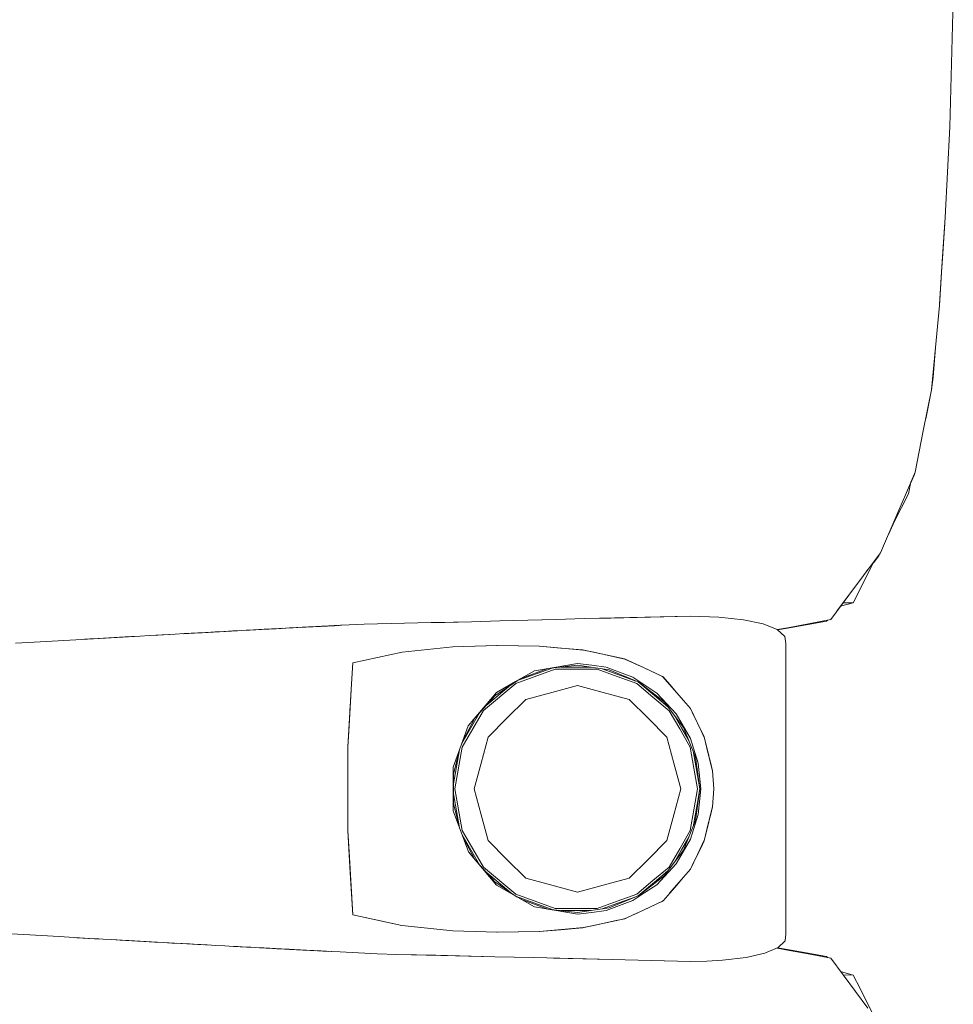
# Model space of a CAD drawing. Header units: millimetres. Extents: x -261 to 187, y -214 to 106.
# Tile 735 of 1056: x -204.427 to -204.071, y 7.334 to 7.709. Entities that reach past the tile are written whole.
import ezdxf

# ---------------------------------------------------------------- set-up
doc = ezdxf.new("R2010")
doc.units = ezdxf.units.MM
doc.header["$LTSCALE"] = 0.005
doc.header["$MEASUREMENT"] = 0
doc.layers.add('IFC-Elemento de mobília-Contorno', color=9, linetype='Continuous', lineweight=5)

msp = doc.modelspace()

# ---------------------------------------------------------------- linework, layer by layer
at = {"layer": 'IFC-Elemento de mobília-Contorno', "lineweight": 5}
for p, q in [((-204.07227, 7.66842), (-204.071, 7.71676)), ((-204.07415, 7.63388), (-204.07227, 7.66842)), ((-204.07522, 7.61712), (-204.07415, 7.63388)), ((-204.07509, 7.61825), (-204.07415, 7.63388)), ((-204.07509, 7.61825), (-204.07428, 7.63169)), ((-204.07428, 7.63169), (-204.07422, 7.63268)), ((-204.07629, 7.60037), (-204.07522, 7.61712)), ((-204.07537, 7.61484), (-204.07509, 7.61825)), ((-204.07626, 7.60079), (-204.07533, 7.61527)), ((-204.07627, 7.60067), (-204.07626, 7.60079)), ((-204.07627, 7.60067), (-204.07626, 7.60079)), ((-204.07627, 7.60067), (-204.07626, 7.60079)), ((-204.07781, 7.58431), (-204.07629, 7.60037)), ((-204.07934, 7.56824), (-204.07781, 7.58431)), ((-204.07874, 7.5731), (-204.07781, 7.58431)), ((-204.07934, 7.56824), (-204.07874, 7.5731)), ((-204.08245, 7.55255), (-204.07934, 7.56824)), ((-204.08152, 7.55725), (-204.07942, 7.56764)), ((-204.08149, 7.55739), (-204.07942, 7.56764)), ((-204.08103, 7.55967), (-204.07942, 7.56764)), ((-204.07942, 7.56764), (-204.07935, 7.56817)), ((-204.08152, 7.55721), (-204.08103, 7.55967)), ((-204.084, 7.5447), (-204.08245, 7.55255)), ((-204.08556, 7.53686), (-204.084, 7.5447)), ((-204.08887, 7.52917), (-204.08556, 7.53686)), ((-204.08811, 7.52859), (-204.08714, 7.53318)), ((-204.08728, 7.5325), (-204.08586, 7.53575)), ((-204.08586, 7.53575), (-204.0857, 7.53653)), ((-204.09218, 7.52147), (-204.08887, 7.52917)), ((-204.09074, 7.5234), (-204.08811, 7.52859)), ((-204.09339, 7.5182), (-204.09074, 7.5234)), ((-204.09338, 7.51822), (-204.09074, 7.5234)), ((-204.09879, 7.50608), (-204.09218, 7.52147)), ((-204.09564, 7.51341), (-204.09338, 7.51822)), ((-204.09548, 7.51378), (-204.09218, 7.52147)), ((-204.09547, 7.5138), (-204.09339, 7.5182)), ((-204.10827, 7.49341), (-204.09879, 7.50608)), ((-204.10144, 7.50237), (-204.09939, 7.50493)), ((-204.09939, 7.50493), (-204.09901, 7.50579)), ((-204.1059, 7.49658), (-204.10353, 7.49975)), ((-204.10393, 7.49749), (-204.10129, 7.50267)), ((-204.10354, 7.49973), (-204.10353, 7.49975)), ((-204.10129, 7.50267), (-204.10117, 7.5029)), ((-204.10827, 7.49341), (-204.1059, 7.49658)), ((-204.10656, 7.4923), (-204.10393, 7.49749)), ((-204.11775, 7.48074), (-204.10827, 7.49341)), ((-204.11538, 7.48391), (-204.10827, 7.49341)), ((-204.1092, 7.48712), (-204.10656, 7.4923)), ((-204.11538, 7.48391), (-204.11301, 7.48707)), ((-204.11398, 7.48578), (-204.1092, 7.48712)), ((-204.11301, 7.48707), (-204.1092, 7.48712)), ((-204.2439, 7.48017), (-204.22244, 7.48076)), ((-204.23317, 7.48046), (-204.22244, 7.48076)), ((-204.23317, 7.48046), (-204.22781, 7.48061)), ((-204.22781, 7.48061), (-204.22244, 7.48076)), ((-204.22244, 7.48076), (-204.21171, 7.48106)), ((-204.21171, 7.48106), (-204.17122, 7.48197)), ((-204.21171, 7.48106), (-204.19146, 7.48151)), ((-204.21171, 7.48106), (-204.20159, 7.48129)), ((-204.20159, 7.48129), (-204.19146, 7.48151)), ((-204.19146, 7.48151), (-204.17122, 7.48197)), ((-204.19146, 7.48151), (-204.18134, 7.48174)), ((-204.18134, 7.48174), (-204.17122, 7.48197)), ((-204.17122, 7.48197), (-204.1604, 7.48161)), ((-204.1604, 7.48161), (-204.15097, 7.48064)), ((-204.15097, 7.48064), (-204.14342, 7.47903)), ((-204.1256, 7.47924), (-204.11775, 7.48074)), ((-204.33913, 7.47669), (-204.31856, 7.47778)), ((-204.33776, 7.47676), (-204.33364, 7.47698)), ((-204.33776, 7.47676), (-204.33502, 7.47691)), ((-204.33364, 7.47698), (-204.32953, 7.4772)), ((-204.33364, 7.47698), (-204.33087, 7.47713)), ((-204.33341, 7.477), (-204.32918, 7.47722)), ((-204.33247, 7.47705), (-204.33228, 7.47705)), ((-204.33231, 7.47705), (-204.33183, 7.47708)), ((-204.33227, 7.47705), (-204.33087, 7.47713)), ((-204.3309, 7.47713), (-204.32918, 7.47722)), ((-204.3309, 7.47713), (-204.32953, 7.4772)), ((-204.33075, 7.47713), (-204.32918, 7.47722)), ((-204.33074, 7.47714), (-204.32918, 7.47722)), ((-204.32953, 7.4772), (-204.32542, 7.47742)), ((-204.32953, 7.4772), (-204.32816, 7.47727)), ((-204.32918, 7.47722), (-204.32552, 7.47741)), ((-204.32918, 7.47722), (-204.32551, 7.47741)), ((-204.32918, 7.47722), (-204.32711, 7.47733)), ((-204.32918, 7.47722), (-204.32814, 7.47728)), ((-204.32816, 7.47727), (-204.32542, 7.47742)), ((-204.32814, 7.47728), (-204.32656, 7.47736)), ((-204.32711, 7.47733), (-204.32542, 7.47742)), ((-204.32711, 7.47733), (-204.32553, 7.47741)), ((-204.32553, 7.47741), (-204.31856, 7.47778)), ((-204.32547, 7.47741), (-204.32405, 7.47749)), ((-204.32542, 7.47742), (-204.32131, 7.47763)), ((-204.32405, 7.47749), (-204.32268, 7.47756)), ((-204.32268, 7.47756), (-204.32131, 7.47763)), ((-204.32131, 7.47763), (-204.31856, 7.47778)), ((-204.31993, 7.47771), (-204.31856, 7.47778)), ((-204.31993, 7.47771), (-204.31925, 7.47774)), ((-204.31925, 7.47774), (-204.31856, 7.47778)), ((-204.31856, 7.47778), (-204.31766, 7.47783)), ((-204.31766, 7.47783), (-204.30705, 7.47837)), ((-204.31766, 7.47783), (-204.31496, 7.47796)), ((-204.31766, 7.47783), (-204.31676, 7.47787)), ((-204.31676, 7.47787), (-204.31586, 7.47792)), ((-204.31586, 7.47792), (-204.31316, 7.47806)), ((-204.31586, 7.47792), (-204.31406, 7.47801)), ((-204.31496, 7.47796), (-204.31316, 7.47806)), ((-204.31406, 7.47801), (-204.31316, 7.47806)), ((-204.31316, 7.47806), (-204.30705, 7.47837)), ((-204.31316, 7.47806), (-204.31001, 7.47822)), ((-204.31316, 7.47806), (-204.31181, 7.47813)), ((-204.31316, 7.47806), (-204.31226, 7.4781)), ((-204.31226, 7.4781), (-204.31001, 7.47822)), ((-204.31181, 7.47813), (-204.31046, 7.47819)), ((-204.31181, 7.47813), (-204.31136, 7.47815)), ((-204.31136, 7.47815), (-204.31001, 7.47822)), ((-204.31001, 7.47822), (-204.30705, 7.47837)), ((-204.31001, 7.47822), (-204.30911, 7.47827)), ((-204.31001, 7.47822), (-204.30956, 7.47824)), ((-204.30956, 7.47824), (-204.30911, 7.47827)), ((-204.30911, 7.47827), (-204.30854, 7.47829)), ((-204.30866, 7.47829), (-204.30686, 7.47838)), ((-204.30866, 7.47829), (-204.30705, 7.47837)), ((-204.30866, 7.47829), (-204.30776, 7.47834)), ((-204.30866, 7.47829), (-204.30821, 7.47831)), ((-204.30821, 7.47831), (-204.30731, 7.47836)), ((-204.30776, 7.47834), (-204.30731, 7.47836)), ((-204.30731, 7.47836), (-204.30686, 7.47838)), ((-204.30705, 7.47837), (-204.30416, 7.47852)), ((-204.30705, 7.47837), (-204.30506, 7.47847)), ((-204.30705, 7.47837), (-204.30551, 7.47845)), ((-204.30705, 7.47837), (-204.30686, 7.47838)), ((-204.30686, 7.47838), (-204.30641, 7.47841)), ((-204.30641, 7.47841), (-204.30596, 7.47843)), ((-204.30551, 7.47845), (-204.30461, 7.4785)), ((-204.30514, 7.47847), (-204.30416, 7.47852)), ((-204.30514, 7.47847), (-204.30461, 7.4785)), ((-204.30461, 7.4785), (-204.30416, 7.47852)), ((-204.30416, 7.47852), (-204.29554, 7.47897)), ((-204.29554, 7.47897), (-204.27509, 7.47942)), ((-204.29554, 7.47897), (-204.28532, 7.47919)), ((-204.28532, 7.47919), (-204.27509, 7.47942)), ((-204.27509, 7.47942), (-204.25464, 7.47987)), ((-204.27509, 7.47942), (-204.26998, 7.47953)), ((-204.26998, 7.47953), (-204.26486, 7.47964)), ((-204.26486, 7.47964), (-204.25464, 7.47987)), ((-204.26486, 7.47964), (-204.25975, 7.47976)), ((-204.25975, 7.47976), (-204.25464, 7.47987)), ((-204.25464, 7.47987), (-204.2439, 7.48017)), ((-204.2439, 7.48017), (-204.23317, 7.48046)), ((-204.14342, 7.47903), (-204.13809, 7.47685)), ((-204.13809, 7.47685), (-204.13518, 7.47428)), ((-204.13808, 7.47685), (-204.13345, 7.47773)), ((-204.138, 7.47678), (-204.13498, 7.47731)), ((-204.13498, 7.47731), (-204.12715, 7.47871)), ((-204.13345, 7.47773), (-204.1256, 7.47924)), ((-204.12715, 7.47871), (-204.11932, 7.48011)), ((-204.11932, 7.48011), (-204.119, 7.4805)), ((-204.11932, 7.48011), (-204.11902, 7.48049)), ((-204.41454, 7.4725), (-204.40098, 7.47327)), ((-204.40776, 7.47288), (-204.40098, 7.47327)), ((-204.40223, 7.4732), (-204.39903, 7.47339)), ((-204.40098, 7.47327), (-204.3942, 7.47366)), ((-204.40098, 7.47327), (-204.39903, 7.47339)), ((-204.40014, 7.47332), (-204.39903, 7.47339)), ((-204.39903, 7.47339), (-204.39492, 7.47362)), ((-204.39492, 7.47362), (-204.38678, 7.47408)), ((-204.3942, 7.47366), (-204.3809, 7.4744)), ((-204.38755, 7.47403), (-204.3809, 7.4744)), ((-204.38755, 7.47403), (-204.38422, 7.47422)), ((-204.38678, 7.47408), (-204.38422, 7.47422)), ((-204.38678, 7.47408), (-204.38492, 7.47418)), ((-204.38422, 7.47422), (-204.3809, 7.4744)), ((-204.3809, 7.4744), (-204.37757, 7.47459)), ((-204.37757, 7.47459), (-204.36759, 7.47515)), ((-204.37757, 7.47459), (-204.37424, 7.47478)), ((-204.37424, 7.47478), (-204.36759, 7.47515)), ((-204.36759, 7.47515), (-204.3642, 7.47533)), ((-204.36462, 7.47531), (-204.36439, 7.47532)), ((-204.36439, 7.47532), (-204.36236, 7.47544)), ((-204.3642, 7.47533), (-204.35066, 7.47607)), ((-204.3642, 7.47533), (-204.35743, 7.4757)), ((-204.3642, 7.47533), (-204.36082, 7.47551)), ((-204.3642, 7.47533), (-204.36236, 7.47544)), ((-204.36236, 7.47544), (-204.36028, 7.47555)), ((-204.36082, 7.47551), (-204.35738, 7.4757)), ((-204.36028, 7.47555), (-204.35585, 7.47579)), ((-204.36028, 7.47555), (-204.35902, 7.47561)), ((-204.35743, 7.4757), (-204.35066, 7.47607)), ((-204.35743, 7.4757), (-204.35404, 7.47588)), ((-204.35743, 7.4757), (-204.35574, 7.47579)), ((-204.35574, 7.47579), (-204.35404, 7.47588)), ((-204.35574, 7.47579), (-204.355, 7.47583)), ((-204.35563, 7.4758), (-204.35302, 7.47594)), ((-204.35404, 7.47588), (-204.35235, 7.47597)), ((-204.35235, 7.47597), (-204.35066, 7.47607)), ((-204.35066, 7.47607), (-204.34389, 7.47643)), ((-204.35066, 7.47607), (-204.34558, 7.47634)), ((-204.35066, 7.47607), (-204.34727, 7.47625)), ((-204.34727, 7.47625), (-204.34558, 7.47634)), ((-204.34558, 7.47634), (-204.34219, 7.47653)), ((-204.34558, 7.47634), (-204.34389, 7.47643)), ((-204.34389, 7.47643), (-204.34219, 7.47653)), ((-204.34219, 7.47653), (-204.3405, 7.47662)), ((-204.3405, 7.47662), (-204.33913, 7.47669)), ((-204.33913, 7.47669), (-204.33776, 7.47676)), ((-204.13518, 7.47428), (-204.13479, 7.47152)), ((-204.42849, 7.47169), (-204.42132, 7.47211)), ((-204.42132, 7.47211), (-204.41454, 7.4725)), ((-204.41454, 7.4725), (-204.40776, 7.47288)), ((-204.28111, 7.46825), (-204.26181, 7.47031)), ((-204.27146, 7.46928), (-204.26181, 7.47031)), ((-204.26181, 7.47031), (-204.24472, 7.47086)), ((-204.26181, 7.47031), (-204.2534, 7.47058)), ((-204.2534, 7.47058), (-204.24499, 7.47085)), ((-204.24503, 7.47085), (-204.23693, 7.47072)), ((-204.24499, 7.47085), (-204.24493, 7.47085)), ((-204.24472, 7.47086), (-204.22879, 7.47058)), ((-204.23693, 7.47072), (-204.22887, 7.47058)), ((-204.22887, 7.47058), (-204.22058, 7.46984)), ((-204.22879, 7.47058), (-204.22041, 7.46982)), ((-204.22058, 7.46984), (-204.21229, 7.46911)), ((-204.22041, 7.46982), (-204.21622, 7.46945)), ((-204.21622, 7.46945), (-204.21203, 7.46907)), ((-204.13482, 7.36093), (-204.13479, 7.47152)), ((-204.29993, 7.46419), (-204.28111, 7.46825)), ((-204.29993, 7.46419), (-204.29052, 7.46622)), ((-204.29052, 7.46622), (-204.28111, 7.46825)), ((-204.28111, 7.46825), (-204.27146, 7.46928)), ((-204.2126, 7.46913), (-204.21223, 7.46909)), ((-204.21229, 7.46911), (-204.19631, 7.46571)), ((-204.21203, 7.46907), (-204.20806, 7.46822)), ((-204.20806, 7.46822), (-204.20405, 7.46736)), ((-204.20409, 7.46737), (-204.20012, 7.46652)), ((-204.20012, 7.46652), (-204.19615, 7.46567)), ((-204.19661, 7.46578), (-204.19615, 7.46567)), ((-204.19631, 7.46571), (-204.18909, 7.46237)), ((-204.19615, 7.46567), (-204.19251, 7.46395)), ((-204.3004, 7.45619), (-204.29993, 7.46419)), ((-204.23745, 7.45729), (-204.22389, 7.46221)), ((-204.2358, 7.45825), (-204.22562, 7.46202)), ((-204.23065, 7.46119), (-204.22245, 7.46257)), ((-204.22562, 7.46202), (-204.21426, 7.46329)), ((-204.22245, 7.46257), (-204.21426, 7.46395)), ((-204.22064, 7.46258), (-204.20918, 7.46257)), ((-204.21426, 7.46395), (-204.20882, 7.46327)), ((-204.21426, 7.46329), (-204.20216, 7.46158)), ((-204.20882, 7.46327), (-204.20339, 7.46259)), ((-204.20491, 7.46197), (-204.1989, 7.45979)), ((-204.20339, 7.46259), (-204.19826, 7.46068)), ((-204.19251, 7.46395), (-204.18886, 7.46225)), ((-204.18909, 7.46237), (-204.18187, 7.45903)), ((-204.18886, 7.46225), (-204.18158, 7.45883)), ((-204.23788, 7.45706), (-204.23065, 7.46119)), ((-204.23782, 7.45629), (-204.22273, 7.46176)), ((-204.22273, 7.46176), (-204.20671, 7.46176)), ((-204.20671, 7.46176), (-204.19917, 7.45902)), ((-204.20216, 7.46158), (-204.19091, 7.45682)), ((-204.19917, 7.45902), (-204.19164, 7.45629)), ((-204.1989, 7.45979), (-204.19198, 7.45727)), ((-204.19826, 7.46068), (-204.19314, 7.45877)), ((-204.19314, 7.45877), (-204.1886, 7.45574)), ((-204.18223, 7.45919), (-204.1818, 7.45895)), ((-204.18187, 7.45903), (-204.17654, 7.45293)), ((-204.18187, 7.45903), (-204.17921, 7.45598)), ((-204.18158, 7.45883), (-204.17899, 7.45582)), ((-204.30179, 7.4322), (-204.3004, 7.45619)), ((-204.30132, 7.4402), (-204.3004, 7.45619)), ((-204.25013, 7.44599), (-204.23782, 7.45629)), ((-204.24906, 7.44796), (-204.23985, 7.45566)), ((-204.24578, 7.45162), (-204.23731, 7.45739)), ((-204.24512, 7.45293), (-204.23788, 7.45706)), ((-204.22409, 7.4529), (-204.21426, 7.45554)), ((-204.21426, 7.45554), (-204.20442, 7.4529)), ((-204.19164, 7.45629), (-204.18548, 7.45113)), ((-204.19112, 7.45691), (-204.18496, 7.45175)), ((-204.19091, 7.45682), (-204.18126, 7.44933)), ((-204.1886, 7.45574), (-204.18405, 7.45271)), ((-204.17899, 7.45582), (-204.1764, 7.45282)), ((-204.25587, 7.4402), (-204.24512, 7.45293)), ((-204.2534, 7.4431), (-204.24578, 7.45162)), ((-204.23393, 7.45027), (-204.22409, 7.4529)), ((-204.20442, 7.4529), (-204.19458, 7.45027)), ((-204.18548, 7.45113), (-204.17932, 7.44597)), ((-204.18496, 7.45175), (-204.17986, 7.44748)), ((-204.18405, 7.45271), (-204.17661, 7.44475)), ((-204.17654, 7.45293), (-204.17388, 7.44987)), ((-204.17654, 7.45293), (-204.17122, 7.44682)), ((-204.1764, 7.45282), (-204.17381, 7.44983)), ((-204.30132, 7.4402), (-204.30086, 7.4482)), ((-204.24113, 7.44307), (-204.23393, 7.45027)), ((-204.19458, 7.45027), (-204.18738, 7.44307)), ((-204.18126, 7.44933), (-204.17387, 7.4396)), ((-204.17381, 7.44983), (-204.17122, 7.44682)), ((-204.25831, 7.43351), (-204.25156, 7.44516)), ((-204.2582, 7.43206), (-204.25013, 7.44599)), ((-204.25794, 7.43451), (-204.25338, 7.44315)), ((-204.17932, 7.44597), (-204.17529, 7.43901)), ((-204.17734, 7.44417), (-204.17459, 7.43942)), ((-204.17661, 7.44475), (-204.17122, 7.43534)), ((-204.17122, 7.44682), (-204.16986, 7.444)), ((-204.17122, 7.44682), (-204.16991, 7.44413)), ((-204.16991, 7.44413), (-204.16861, 7.44144)), ((-204.16986, 7.444), (-204.16851, 7.44117)), ((-204.30179, 7.4322), (-204.30132, 7.4402)), ((-204.26159, 7.42452), (-204.25587, 7.4402)), ((-204.24833, 7.43587), (-204.24113, 7.44307)), ((-204.18738, 7.44307), (-204.18018, 7.43587)), ((-204.17459, 7.43942), (-204.17183, 7.43464)), ((-204.17387, 7.4396), (-204.16922, 7.4283)), ((-204.16861, 7.44144), (-204.1673, 7.43874)), ((-204.16851, 7.44117), (-204.16716, 7.43835)), ((-204.25097, 7.42603), (-204.24833, 7.43587)), ((-204.18018, 7.43587), (-204.17754, 7.42603)), ((-204.17529, 7.43901), (-204.17126, 7.43205)), ((-204.1673, 7.43874), (-204.166, 7.43605)), ((-204.16716, 7.43835), (-204.16581, 7.43553)), ((-204.166, 7.43605), (-204.16441, 7.42957)), ((-204.30179, 7.41619), (-204.30179, 7.4322)), ((-204.261, 7.41619), (-204.2582, 7.43206)), ((-204.17126, 7.43205), (-204.16986, 7.42412)), ((-204.17122, 7.43534), (-204.16828, 7.42598)), ((-204.16581, 7.43553), (-204.16432, 7.4293)), ((-204.2615, 7.41813), (-204.25922, 7.43101)), ((-204.2615, 7.42191), (-204.25927, 7.43088)), ((-204.1702, 7.43069), (-204.16907, 7.42426)), ((-204.16922, 7.4283), (-204.16764, 7.41619)), ((-204.16459, 7.43029), (-204.16432, 7.4293)), ((-204.16441, 7.42957), (-204.16362, 7.42632)), ((-204.16438, 7.42953), (-204.16389, 7.42748)), ((-204.16432, 7.4293), (-204.16283, 7.42308)), ((-204.26159, 7.42452), (-204.26159, 7.40785)), ((-204.25361, 7.41619), (-204.25097, 7.42603)), ((-204.17754, 7.42603), (-204.17491, 7.41619)), ((-204.16828, 7.42598), (-204.16729, 7.41618)), ((-204.16389, 7.42748), (-204.16283, 7.42308)), ((-204.16362, 7.42632), (-204.16283, 7.42308)), ((-204.2615, 7.41048), (-204.2615, 7.42191)), ((-204.16986, 7.42412), (-204.16846, 7.41619)), ((-204.16907, 7.42426), (-204.16764, 7.41619)), ((-204.16283, 7.42308), (-204.16226, 7.41618)), ((-204.30179, 7.40018), (-204.30179, 7.41619)), ((-204.2615, 7.41424), (-204.25922, 7.40136)), ((-204.261, 7.41619), (-204.2582, 7.40033)), ((-204.25361, 7.41619), (-204.25097, 7.40635)), ((-204.17754, 7.40635), (-204.17491, 7.41619)), ((-204.16986, 7.40826), (-204.16846, 7.41619)), ((-204.16922, 7.40408), (-204.16764, 7.41619)), ((-204.16869, 7.41022), (-204.16764, 7.41619)), ((-204.16828, 7.40639), (-204.16729, 7.41618)), ((-204.16283, 7.4093), (-204.16226, 7.41618)), ((-204.2615, 7.41048), (-204.25927, 7.4015)), ((-204.1702, 7.40169), (-204.16869, 7.41022)), ((-204.26159, 7.40785), (-204.25586, 7.39218)), ((-204.25097, 7.40635), (-204.24833, 7.39652)), ((-204.18018, 7.39652), (-204.17754, 7.40635)), ((-204.17126, 7.40033), (-204.16986, 7.40826)), ((-204.17122, 7.39704), (-204.16828, 7.40639)), ((-204.16441, 7.40282), (-204.16362, 7.40606)), ((-204.16432, 7.40308), (-204.16283, 7.4093)), ((-204.16389, 7.40491), (-204.16283, 7.4093)), ((-204.16362, 7.40606), (-204.16283, 7.4093)), ((-204.17387, 7.39278), (-204.16922, 7.40408)), ((-204.166, 7.39633), (-204.16441, 7.40282)), ((-204.16581, 7.39686), (-204.16432, 7.40308)), ((-204.16459, 7.4021), (-204.16432, 7.40308)), ((-204.16438, 7.40285), (-204.16389, 7.40491)), ((-204.30179, 7.40018), (-204.30132, 7.39218)), ((-204.30179, 7.40018), (-204.30086, 7.38418)), ((-204.25831, 7.39888), (-204.25156, 7.38723)), ((-204.2582, 7.40033), (-204.25013, 7.38639)), ((-204.17529, 7.39338), (-204.17126, 7.40033)), ((-204.25794, 7.39787), (-204.2534, 7.38928)), ((-204.24833, 7.39652), (-204.24113, 7.38931)), ((-204.18738, 7.38931), (-204.18018, 7.39652)), ((-204.17661, 7.38764), (-204.17122, 7.39704)), ((-204.17459, 7.39296), (-204.17182, 7.39775)), ((-204.16851, 7.39121), (-204.16581, 7.39686)), ((-204.1673, 7.39364), (-204.166, 7.39633)), ((-204.30132, 7.39218), (-204.29993, 7.3682)), ((-204.30132, 7.39218), (-204.30086, 7.38418)), ((-204.25586, 7.39218), (-204.25048, 7.38581)), ((-204.18126, 7.38306), (-204.17387, 7.39278)), ((-204.17932, 7.38641), (-204.17529, 7.39338)), ((-204.17734, 7.3882), (-204.17459, 7.39296)), ((-204.17122, 7.38556), (-204.16851, 7.39121)), ((-204.16991, 7.38825), (-204.16861, 7.39095)), ((-204.16986, 7.38839), (-204.16851, 7.39121)), ((-204.16861, 7.39095), (-204.1673, 7.39364)), ((-204.16851, 7.39121), (-204.16716, 7.39404)), ((-204.2534, 7.38928), (-204.24578, 7.38076)), ((-204.24113, 7.38931), (-204.23393, 7.38211)), ((-204.19458, 7.38211), (-204.18738, 7.38931)), ((-204.18407, 7.37965), (-204.17661, 7.38764)), ((-204.17122, 7.38556), (-204.16986, 7.38839)), ((-204.17122, 7.38556), (-204.16991, 7.38825)), ((-204.30086, 7.38418), (-204.3004, 7.37619)), ((-204.25048, 7.38581), (-204.2451, 7.37944)), ((-204.25013, 7.38639), (-204.23782, 7.37609)), ((-204.24906, 7.38443), (-204.23985, 7.37672)), ((-204.19091, 7.37556), (-204.18126, 7.38306)), ((-204.18548, 7.38126), (-204.17932, 7.38641)), ((-204.18496, 7.38063), (-204.17986, 7.3849)), ((-204.17921, 7.3764), (-204.17122, 7.38556)), ((-204.17381, 7.38256), (-204.17122, 7.38556)), ((-204.24578, 7.38076), (-204.23728, 7.37498)), ((-204.2451, 7.37944), (-204.23064, 7.37119)), ((-204.23393, 7.38211), (-204.22409, 7.37948)), ((-204.22409, 7.37948), (-204.21426, 7.37684)), ((-204.21426, 7.37684), (-204.20442, 7.37948)), ((-204.20442, 7.37948), (-204.19458, 7.38211)), ((-204.19164, 7.3761), (-204.18548, 7.38126)), ((-204.19111, 7.37547), (-204.18496, 7.38063)), ((-204.1886, 7.37664), (-204.18405, 7.37967)), ((-204.17921, 7.3764), (-204.17654, 7.37946)), ((-204.17899, 7.37656), (-204.1764, 7.37956)), ((-204.17654, 7.37946), (-204.17388, 7.38251)), ((-204.1764, 7.37956), (-204.17381, 7.38256)), ((-204.3004, 7.37619), (-204.29993, 7.3682)), ((-204.23782, 7.37609), (-204.22273, 7.37062)), ((-204.20216, 7.3708), (-204.19091, 7.37556)), ((-204.19917, 7.37336), (-204.19164, 7.3761)), ((-204.19314, 7.37361), (-204.1886, 7.37664)), ((-204.18158, 7.37356), (-204.17899, 7.37656)), ((-204.23754, 7.37512), (-204.22389, 7.37017)), ((-204.23581, 7.37413), (-204.22562, 7.37036)), ((-204.20671, 7.37062), (-204.19917, 7.37336)), ((-204.20489, 7.37042), (-204.1989, 7.37259)), ((-204.1989, 7.37259), (-204.19205, 7.37508)), ((-204.19826, 7.3717), (-204.19314, 7.37361)), ((-204.18909, 7.37001), (-204.18187, 7.37335)), ((-204.18886, 7.37014), (-204.18158, 7.37356)), ((-204.18223, 7.37319), (-204.1818, 7.37343)), ((-204.18187, 7.37335), (-204.18177, 7.37347)), ((-204.18187, 7.37335), (-204.18177, 7.37347)), ((-204.29993, 7.3682), (-204.28116, 7.36413)), ((-204.29993, 7.3682), (-204.29055, 7.36617)), ((-204.23064, 7.37119), (-204.22242, 7.3698)), ((-204.22562, 7.37036), (-204.21426, 7.36909)), ((-204.22273, 7.37062), (-204.20671, 7.37062)), ((-204.22245, 7.36981), (-204.21426, 7.36843)), ((-204.22064, 7.3698), (-204.20921, 7.3698)), ((-204.21426, 7.36909), (-204.20216, 7.3708)), ((-204.21426, 7.36843), (-204.20882, 7.36911)), ((-204.20882, 7.36911), (-204.20339, 7.3698)), ((-204.20339, 7.3698), (-204.19826, 7.3717)), ((-204.19631, 7.36667), (-204.18909, 7.37001)), ((-204.19615, 7.36672), (-204.19251, 7.36843)), ((-204.19264, 7.36837), (-204.18886, 7.37014)), ((-204.29055, 7.36617), (-204.28116, 7.36413)), ((-204.21229, 7.36328), (-204.19631, 7.36667)), ((-204.20806, 7.36416), (-204.20405, 7.36502)), ((-204.20409, 7.36502), (-204.20012, 7.36587)), ((-204.20012, 7.36587), (-204.19615, 7.36672)), ((-204.19661, 7.36661), (-204.19615, 7.36672)), ((-204.4324, 7.36106), (-204.42529, 7.36065)), ((-204.42529, 7.36065), (-204.41856, 7.36027)), ((-204.42529, 7.36065), (-204.41184, 7.35988)), ((-204.28116, 7.36413), (-204.26181, 7.36208)), ((-204.28116, 7.36413), (-204.27149, 7.36311)), ((-204.27149, 7.36311), (-204.26181, 7.36208)), ((-204.26181, 7.36208), (-204.24472, 7.36153)), ((-204.26181, 7.36208), (-204.24491, 7.36153)), ((-204.24503, 7.36153), (-204.23693, 7.36166)), ((-204.24499, 7.36153), (-204.24493, 7.36153)), ((-204.24472, 7.36153), (-204.22879, 7.3618)), ((-204.23693, 7.36166), (-204.22887, 7.3618)), ((-204.22887, 7.3618), (-204.22058, 7.36254)), ((-204.22879, 7.3618), (-204.22041, 7.36256)), ((-204.22058, 7.36254), (-204.21229, 7.36328)), ((-204.22041, 7.36256), (-204.21622, 7.36294)), ((-204.21622, 7.36294), (-204.21203, 7.36331)), ((-204.2126, 7.36325), (-204.21223, 7.36329)), ((-204.21203, 7.36331), (-204.20806, 7.36416)), ((-204.13511, 7.35823), (-204.13482, 7.36093)), ((-204.41856, 7.36027), (-204.41184, 7.35988)), ((-204.41184, 7.35988), (-204.3984, 7.35911)), ((-204.40512, 7.35949), (-204.3984, 7.35911)), ((-204.39894, 7.35914), (-204.39824, 7.3591)), ((-204.3984, 7.35911), (-204.39184, 7.35874)), ((-204.3984, 7.35911), (-204.39512, 7.35892)), ((-204.39824, 7.3591), (-204.39667, 7.35901)), ((-204.39824, 7.3591), (-204.39667, 7.35901)), ((-204.39512, 7.35892), (-204.39184, 7.35874)), ((-204.39184, 7.35874), (-204.38857, 7.35856)), ((-204.39184, 7.35874), (-204.37547, 7.35782)), ((-204.38857, 7.35856), (-204.38202, 7.35819)), ((-204.38857, 7.35856), (-204.37874, 7.358)), ((-204.38857, 7.35856), (-204.38529, 7.35837)), ((-204.38529, 7.35837), (-204.37874, 7.358)), ((-204.38202, 7.35819), (-204.37874, 7.358)), ((-204.37874, 7.358), (-204.37219, 7.35764)), ((-204.37547, 7.35782), (-204.37219, 7.35764)), ((-204.37219, 7.35764), (-204.36883, 7.35745)), ((-204.37219, 7.35764), (-204.35877, 7.3569)), ((-204.36883, 7.35745), (-204.36548, 7.35727)), ((-204.36693, 7.35735), (-204.36291, 7.35712)), ((-204.36548, 7.35727), (-204.35877, 7.3569)), ((-204.36548, 7.35727), (-204.36291, 7.35712)), ((-204.36548, 7.35727), (-204.36212, 7.35709)), ((-204.36291, 7.35712), (-204.36067, 7.35701)), ((-204.36291, 7.35712), (-204.35696, 7.35681)), ((-204.36212, 7.35709), (-204.35877, 7.3569)), ((-204.36067, 7.35701), (-204.35843, 7.35688)), ((-204.35877, 7.3569), (-204.35541, 7.35672)), ((-204.35877, 7.3569), (-204.35374, 7.35663)), ((-204.35843, 7.35688), (-204.35779, 7.35685)), ((-204.35843, 7.35688), (-204.35696, 7.35681)), ((-204.13792, 7.35559), (-204.13511, 7.35823)), ((-204.35541, 7.35672), (-204.35374, 7.35663)), ((-204.35374, 7.35663), (-204.35206, 7.35654)), ((-204.35206, 7.35654), (-204.3487, 7.35636)), ((-204.3487, 7.35636), (-204.34703, 7.35626)), ((-204.34703, 7.35626), (-204.34535, 7.35618)), ((-204.34535, 7.35618), (-204.34205, 7.356)), ((-204.34535, 7.35618), (-204.3404, 7.35591)), ((-204.34535, 7.35618), (-204.3437, 7.35609)), ((-204.3437, 7.35609), (-204.34205, 7.356)), ((-204.34205, 7.356), (-204.33875, 7.35582)), ((-204.3404, 7.35591), (-204.3371, 7.35574)), ((-204.33875, 7.35582), (-204.3371, 7.35574)), ((-204.3371, 7.35574), (-204.33545, 7.35565)), ((-204.33545, 7.35565), (-204.33215, 7.35548)), ((-204.33545, 7.35565), (-204.32556, 7.35512)), ((-204.33545, 7.35565), (-204.33051, 7.35539)), ((-204.33545, 7.35565), (-204.3338, 7.35556)), ((-204.3338, 7.35556), (-204.33051, 7.35539)), ((-204.33312, 7.35552), (-204.33159, 7.35544)), ((-204.33228, 7.35548), (-204.33159, 7.35544)), ((-204.33227, 7.35548), (-204.32824, 7.35526)), ((-204.33215, 7.35548), (-204.33051, 7.35539)), ((-204.33159, 7.35544), (-204.32935, 7.35532)), ((-204.33159, 7.35544), (-204.33047, 7.35538)), ((-204.33159, 7.35544), (-204.32824, 7.35526)), ((-204.33051, 7.35539), (-204.32721, 7.35521)), ((-204.33051, 7.35539), (-204.32886, 7.3553)), ((-204.33047, 7.35538), (-204.32935, 7.35532)), ((-204.32943, 7.35533), (-204.32824, 7.35526)), ((-204.32886, 7.3553), (-204.32721, 7.35521)), ((-204.32824, 7.35526), (-204.32712, 7.3552)), ((-204.32721, 7.35521), (-204.32556, 7.35512)), ((-204.32712, 7.3552), (-204.32591, 7.35514)), ((-204.32591, 7.35514), (-204.32509, 7.3551)), ((-204.32591, 7.35514), (-204.32401, 7.35504)), ((-204.32591, 7.35514), (-204.32412, 7.35505)), ((-204.32591, 7.35514), (-204.32431, 7.35506)), ((-204.32556, 7.35512), (-204.32391, 7.35504)), ((-204.32556, 7.35512), (-204.32473, 7.35508)), ((-204.32556, 7.35512), (-204.32143, 7.3549)), ((-204.32473, 7.35508), (-204.32391, 7.35504)), ((-204.32401, 7.35504), (-204.32143, 7.3549)), ((-204.32391, 7.35504), (-204.32226, 7.35495)), ((-204.32226, 7.35495), (-204.32143, 7.3549)), ((-204.32143, 7.3549), (-204.32061, 7.35486)), ((-204.32061, 7.35486), (-204.31978, 7.35482)), ((-204.31978, 7.35482), (-204.31896, 7.35478)), ((-204.31896, 7.35478), (-204.31757, 7.3547)), ((-204.31757, 7.3547), (-204.3148, 7.35456)), ((-204.31618, 7.35463), (-204.3148, 7.35456)), ((-204.31618, 7.35463), (-204.31549, 7.3546)), ((-204.31618, 7.35463), (-204.3141, 7.35453)), ((-204.31618, 7.35463), (-204.31272, 7.35445)), ((-204.31549, 7.3546), (-204.3148, 7.35456)), ((-204.31549, 7.3546), (-204.3141, 7.35453)), ((-204.3148, 7.35456), (-204.31341, 7.35449)), ((-204.31341, 7.35449), (-204.31201, 7.35442)), ((-204.31272, 7.35445), (-204.31133, 7.35438)), ((-204.31202, 7.35442), (-204.31064, 7.35435)), ((-204.31133, 7.35438), (-204.30478, 7.35405)), ((-204.31133, 7.35438), (-204.30786, 7.35421)), ((-204.31133, 7.35438), (-204.30994, 7.35431)), ((-204.31064, 7.35435), (-204.30786, 7.35421)), ((-204.30994, 7.35431), (-204.30925, 7.35428)), ((-204.30994, 7.35431), (-204.30786, 7.35421)), ((-204.30786, 7.35421), (-204.30478, 7.35405)), ((-204.30478, 7.35405), (-204.29769, 7.35369)), ((-204.29769, 7.35369), (-204.2906, 7.35332)), ((-204.2906, 7.35332), (-204.28314, 7.35314)), ((-204.28314, 7.35314), (-204.26821, 7.35278)), ((-204.28314, 7.35314), (-204.26075, 7.3526)), ((-204.28314, 7.35314), (-204.27568, 7.35296)), ((-204.14998, 7.3519), (-204.14282, 7.35353)), ((-204.14282, 7.35353), (-204.1378, 7.3557)), ((-204.13815, 7.35555), (-204.13345, 7.35465)), ((-204.13801, 7.35561), (-204.13498, 7.35507)), ((-204.13498, 7.35507), (-204.12715, 7.35367)), ((-204.13498, 7.35507), (-204.11932, 7.35228)), ((-204.13345, 7.35465), (-204.1256, 7.35315)), ((-204.12715, 7.35367), (-204.11932, 7.35228)), ((-204.1256, 7.35315), (-204.11775, 7.35165)), ((-204.27568, 7.35296), (-204.26821, 7.35278)), ((-204.26821, 7.35278), (-204.24582, 7.35224)), ((-204.26075, 7.3526), (-204.24582, 7.35224)), ((-204.24582, 7.35224), (-204.23836, 7.35206)), ((-204.23836, 7.35206), (-204.2309, 7.35188)), ((-204.2309, 7.35188), (-204.17122, 7.35042)), ((-204.2309, 7.35188), (-204.18614, 7.35078)), ((-204.22344, 7.35169), (-204.21598, 7.35151)), ((-204.22344, 7.35169), (-204.20106, 7.35115)), ((-204.21598, 7.35151), (-204.20106, 7.35115)), ((-204.18614, 7.35078), (-204.17122, 7.35042)), ((-204.17122, 7.35042), (-204.1649, 7.35055)), ((-204.1649, 7.35055), (-204.15898, 7.35087)), ((-204.15898, 7.35087), (-204.14998, 7.3519)), ((-204.11932, 7.35228), (-204.11902, 7.35189)), ((-204.11932, 7.35228), (-204.119, 7.35188)), ((-204.11932, 7.35228), (-204.119, 7.35188)), ((-204.11775, 7.35165), (-204.11301, 7.34531)), ((-204.11398, 7.34661), (-204.1092, 7.34526)), ((-204.11301, 7.34531), (-204.1092, 7.34526)), ((-204.11301, 7.34531), (-204.10827, 7.33897)), ((-204.1092, 7.34526), (-204.10656, 7.34008)), ((-204.10827, 7.33897), (-204.10353, 7.33263)), ((-204.10656, 7.34008), (-204.10393, 7.33489)), ((-204.10393, 7.33489), (-204.10129, 7.32971))]:
    msp.add_line(p, q, dxfattribs=at)

doc.saveas('drawing.dxf')
